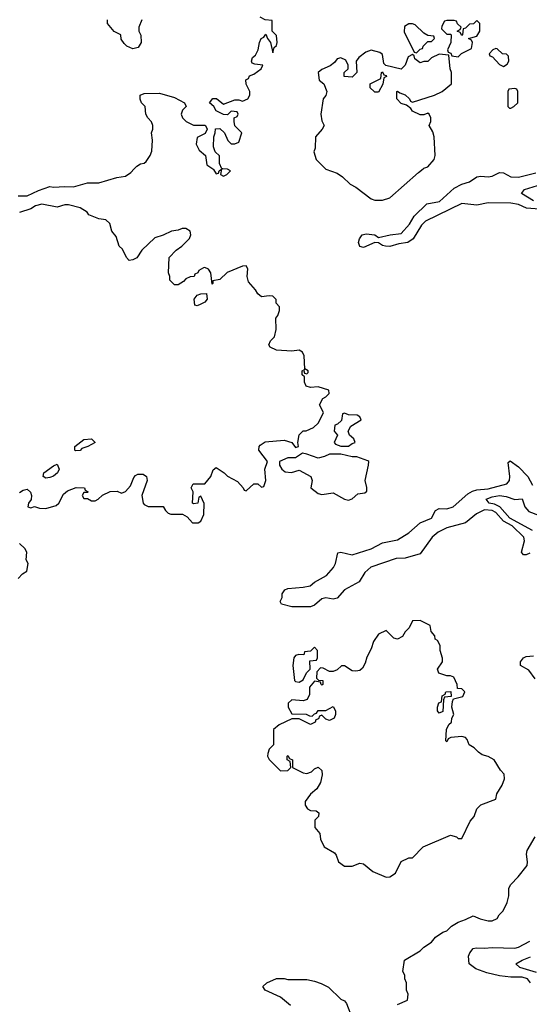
# Model space of a CAD drawing. Header units: inches. Extents: x 2380249 to 2585472, y 382747 to 546448.
# Tile 474 of 626: x 2513071 to 2515767, y 485575 to 490790. Entities that reach past the tile are written whole.
import ezdxf

# ---------------------------------------------------------------- set-up
doc = ezdxf.new("R2010")
doc.units = ezdxf.units.IN
doc.header["$MEASUREMENT"] = 0
doc.layers.add('C5418', color=7, linetype='Continuous')
doc.layers.add('C5419', color=7, linetype='Continuous')

msp = doc.modelspace()

# ---------------------------------------------------------------- linework, layer by layer
at = {"layer": 'C5418', "color": 4}
for points, elevation in [([(2513063.1, 489856.9), (2513110, 489858), (2513170, 489886), (2513230, 489906), (2513250, 489902.8), (2513310, 489907.3), (2513354.8, 489905.2), (2513430, 489926), (2513490, 489926), (2513585.2, 489954.8), (2513630, 489961), (2513658.4, 489981.6), (2513676, 490000)], 44), ([(2514092.2, 490000), (2514096.9, 489996.9), (2514110, 489974), (2514122, 489978), (2514126, 489990), (2514138, 489998), (2514134, 489970), (2514150, 489962), (2514166, 489970), (2514186, 489990), (2514170, 489998), (2514145.3, 490000)], 44), ([(2514688, 490000), (2514690, 489998), (2514750, 489978), (2514778, 489958), (2514818.5, 489918.5), (2514850, 489902.8), (2514930, 489841), (2514950, 489834), (2514990, 489833.4), (2515030, 489846.8), (2515180.1, 489979.9), (2515206.3, 490000)], 44), ([(2515844.6, 489784.6), (2515752.4, 489792.4), (2515710, 489811.8), (2515670, 489818.5), (2515550, 489820.3), (2515490, 489807.4), (2515410, 489816.4), (2515217.4, 489722.6), (2515197.4, 489702.6), (2515152.2, 489630), (2515124.7, 489610), (2515076.8, 489603.2), (2515030, 489589.4), (2515006, 489590), (2514990, 489594), (2514970, 489609), (2514950, 489609.2), (2514890, 489584), (2514870, 489588.7), (2514864, 489610), (2514868.7, 489630), (2514882, 489650), (2514903.9, 489656.1), (2514950.4, 489650.4), (2514970, 489636), (2515030.7, 489650.7), (2515090, 489658), (2515133.4, 489706.6), (2515158, 489750), (2515225.4, 489814.6), (2515292.9, 489827.1), (2515370, 489898.4), (2515410, 489919.5), (2515450, 489930.5), (2515490, 489957.3), (2515510, 489962), (2515550, 489957.1), (2515570, 489960.5), (2515610, 489980.7), (2515630, 489978.8), (2515670, 489957.1), (2515710, 489955.3), (2515801.4, 489978.5)], 36), ([(2515789.8, 489829.8), (2515726, 489870), (2515742, 489890), (2515810, 489912)], 32), ([(2513070, 488286), (2513090, 488298), (2513110, 488302.8), (2513127.5, 488287.5), (2513133.4, 488270), (2513130.8, 488249.2), (2513118, 488230), (2513114, 488210), (2513130, 488204.7), (2513150, 488211.3), (2513176.4, 488203.6), (2513210, 488202), (2513263.1, 488216.9), (2513278, 488230), (2513303.1, 488276.9), (2513324.7, 488295.3), (2513370, 488312), (2513414, 488310), (2513418, 488298), (2513434, 488290), (2513430, 488286), (2513410, 488286), (2513402, 488270), (2513410, 488254), (2513430, 488254), (2513450, 488242), (2513470, 488242), (2513486, 488250), (2513508.4, 488271.6), (2513550, 488292), (2513587.3, 488292.7), (2513610, 488282), (2513630, 488292), (2513658, 488322), (2513674.6, 488365.4), (2513683.1, 488376.9), (2513696.4, 488383.6), (2513723.6, 488383.6), (2513742, 488370), (2513744.7, 488350), (2513718, 488270), (2513724.7, 488230), (2513730, 488222), (2513750, 488211.3), (2513830, 488211.3), (2513842, 488190), (2513856.9, 488176.9), (2513870, 488171.3), (2513931.6, 488171.6), (2513956.9, 488156.9), (2513986, 488126), (2514014.6, 488125.4), (2514030, 488134), (2514046, 488170), (2514047.3, 488227.3), (2514030, 488266), (2514018, 488262), (2514014, 488230), (2513990, 488226), (2513986, 488230), (2513988, 488290), (2513978, 488310), (2513988, 488332), (2514050, 488332), (2514082, 488370), (2514094.6, 488405.4), (2514110, 488418), (2514152, 488390), (2514170, 488372), (2514223.6, 488343.6), (2514254, 488310), (2514258, 488298), (2514270, 488294), (2514310, 488332), (2514330, 488332), (2514350, 488314), (2514362, 488318), (2514374, 488350), (2514368, 488410), (2514382, 488450), (2514335.3, 488510), (2514338, 488530), (2514343.1, 488536.9), (2514370, 488554.8), (2514470, 488562.8), (2514511, 488551), (2514530, 488524.7), (2514546, 488530), (2514542, 488550), (2514548.7, 488591.3), (2514570, 488612), (2514587.3, 488612.7), (2514626, 488630), (2514650, 488654), (2514676.4, 488703.6), (2514678, 488710), (2514658, 488750), (2514675.3, 488784.7), (2514690, 488792), (2514708, 488810), (2514707.3, 488827.3), (2514650, 488846), (2514610, 488842), (2514586, 488850), (2514578, 488870), (2514578, 488898), (2514566, 488910), (2514566, 488930), (2514578, 488938), (2514574, 488930), (2514578, 488918), (2514590, 488914), (2514598, 488922), (2514598, 488930), (2514580.4, 488940.4), (2514575.3, 489010), (2514568, 489030), (2514550, 489039), (2514510, 489035.3), (2514430, 489039), (2514396.4, 489056.4), (2514388.4, 489068.4), (2514398, 489090), (2514419, 489110), (2514428.7, 489150), (2514426, 489210), (2514436.4, 489223.6), (2514446, 489250), (2514446, 489270), (2514428.4, 489288.4), (2514427.3, 489307.3), (2514410, 489326), (2514390, 489328), (2514350, 489322), (2514330, 489338), (2514318.6, 489358.6), (2514282, 489402), (2514275.3, 489430), (2514278, 489470), (2514270, 489486), (2514250, 489484), (2514168.1, 489451.9), (2514130, 489414), (2514092.7, 489407.3), (2514092.7, 489392.7), (2514088.7, 489388.7), (2514082, 489450), (2514070, 489468), (2514050, 489478), (2514043.6, 489476.4), (2514018, 489462), (2514014, 489450), (2513998, 489442), (2513994, 489430), (2513972.7, 489427.3), (2513950, 489418), (2513936.9, 489403.1), (2513910, 489386), (2513890, 489386), (2513866, 489410), (2513866, 489430), (2513858, 489450), (2513862, 489530), (2513898, 489570), (2513928, 489590), (2513970, 489632), (2513976, 489650), (2513973.2, 489670), (2513950, 489684), (2513930, 489684), (2513910, 489675.3), (2513874, 489670), (2513830.8, 489649.2), (2513785.2, 489634.8), (2513718, 489570), (2513690.7, 489529.3), (2513670, 489519), (2513650, 489515.3), (2513635.3, 489530), (2513614, 489574), (2513598, 489590), (2513582, 489642), (2513558, 489670), (2513548, 489710), (2513526, 489730), (2513490, 489735.3), (2513436.4, 489756.4), (2513428, 489770), (2513390, 489793.2), (2513330, 489809.2), (2513310, 489809), (2513270, 489797.2), (2513187.3, 489812.7), (2513155.3, 489804.7), (2513130, 489788.7), (2513070.7, 489769.3)], 44), ([(2515770, 487964.4), (2515750, 487955.6), (2515736, 487956), (2515725.1, 487970), (2515741.6, 488030), (2515738, 488050), (2515676.3, 488110), (2515630, 488134.2), (2515590, 488179.8), (2515570, 488191.4), (2515530, 488193.8), (2515487.3, 488172.7), (2515430, 488125), (2515330, 488098.8), (2515284.4, 488075.6), (2515253.4, 488050), (2515190, 487962), (2515110, 487938.7), (2515063.6, 487936.4), (2514929.3, 487890.7), (2514897.5, 487862.5), (2514866.3, 487813.7), (2514789.2, 487770.8), (2514750, 487727), (2514730, 487720.7), (2514690, 487728.2), (2514670, 487723), (2514630.2, 487689.8), (2514610, 487681.1), (2514510, 487681.3), (2514455.3, 487695.3), (2514448.4, 487708.4), (2514459, 487730), (2514459, 487750), (2514474, 487770), (2514490, 487778), (2514570, 487783.8), (2514607.6, 487792.4), (2514630, 487810.5), (2514693.6, 487846.4), (2514731.1, 487888.9), (2514741.6, 487910), (2514754, 487966), (2514770, 487970.6), (2514830, 487955.3), (2514930, 487987.4), (2514990, 488019.6), (2515070, 488036), (2515130, 488073.1), (2515190, 488126), (2515249.5, 488150), (2515270, 488190.7), (2515290, 488200.4), (2515330, 488200.2), (2515363.7, 488210), (2515441.6, 488278.4), (2515466.8, 488293.2), (2515490, 488299.6), (2515550, 488305.2), (2515648.2, 488331.8), (2515662.4, 488350), (2515664, 488370), (2515654.6, 488445.4), (2515665.6, 488454.4), (2515710, 488422.4), (2515759.5, 488370), (2515784.9, 488324.9)], 36), ([(2515784.7, 488084.7), (2515664.7, 488150), (2515610.9, 488210.9), (2515583.6, 488223.6), (2515555.3, 488230), (2515539, 488250), (2515570, 488263.1), (2515610, 488270.3), (2515644.8, 488264.8), (2515690, 488248.2), (2515730, 488252), (2515743.1, 488210), (2515765.2, 488185.2), (2515866.2, 488146.2)], 32), ([(2513062, 487830), (2513085.2, 487854.8), (2513108, 487870), (2513115.3, 487910), (2513106, 487930), (2513108, 487970), (2513098, 487990), (2513070, 488015.3)], 44), ([(2515798.7, 487298.7), (2515764.2, 487344.2), (2515721.2, 487370), (2515720.7, 487390), (2515737.2, 487410), (2515750, 487418), (2515790, 487420.5)], 36), ([(2515070, 485574), (2515122, 485598), (2515126, 485630), (2515118, 485650), (2515118, 485690), (2515108, 485710), (2515108, 485730), (2515098, 485750), (2515106, 485810), (2515190, 485858), (2515210, 485878), (2515250, 485904.7), (2515270, 485931.3), (2515310, 485958), (2515330, 485964.7), (2515355.3, 485990), (2515390, 486011.3), (2515430, 486024.7), (2515470, 486044.7), (2515507.5, 486027.5), (2515550, 486018), (2515570, 486018), (2515598, 486030), (2515608, 486050), (2515628, 486070), (2515650, 486114), (2515659, 486150), (2515659, 486190), (2515668.7, 486210), (2515709, 486250), (2515756, 486310), (2515758, 486330), (2515752.3, 486370), (2515756, 486390), (2515798.3, 486461.7)], 36), ([(2515773.2, 485690), (2515757.2, 485710), (2515730, 485718.7), (2515670, 485718.9), (2515610, 485726.9), (2515542.4, 485742.4), (2515483.8, 485763.8), (2515449.2, 485790), (2515446, 485830), (2515452.1, 485847.9), (2515470, 485870.8), (2515486.3, 485873.7), (2515530, 485872.4), (2515570, 485877.1), (2515690, 485873), (2515710, 485878), (2515770, 485910.5)], 32), ([(2515804.7, 485744.7), (2515717.2, 485770), (2515695.3, 485790), (2515729.2, 485810), (2515773.4, 485826.6)], 28), ([(2514504, 485570), (2514450, 485613.2), (2514369.5, 485649.5), (2514358, 485670), (2514378, 485690), (2514430, 485711.3), (2514470, 485711.3), (2514490, 485706), (2514590, 485706), (2514630, 485698), (2514666.4, 485686.4), (2514705.4, 485665.4), (2514770, 485602), (2514790, 485594), (2514799.6, 485579.6), (2514830, 485502)], 36)]:
    msp.add_lwpolyline(points, dxfattribs=dict(at, elevation=elevation))
at = {"layer": 'C5418', "color": 4, "elevation": 44}
for points in [[(2514010, 489274), (2513998, 489278), (2513993.2, 489310), (2514010, 489330.8), (2514030, 489338.8), (2514059.6, 489339.6), (2514062.8, 489310), (2514050, 489294), (2514030, 489282.7)], [(2514790, 488706), (2514778, 488702), (2514772.7, 488667.3), (2514752.7, 488647.3), (2514738, 488642), (2514734, 488610), (2514752, 488590), (2514734, 488550), (2514742, 488542), (2514770, 488531.3), (2514810, 488531.3), (2514830, 488544.7), (2514846, 488550), (2514838, 488570), (2514815.3, 488590), (2514808.4, 488611.6), (2514823.1, 488636.9), (2514878, 488670), (2514870, 488686), (2514856.4, 488696.4), (2514810, 488698)], [(2513366.3, 488506.3), (2513362, 488510), (2513362, 488530), (2513410, 488566), (2513450.5, 488570.5), (2513471, 488551), (2513431.3, 488530), (2513400.4, 488519.6), (2513390, 488509.2)], [(2514566.4, 488493.6), (2514530, 488469), (2514490, 488469.3), (2514444.7, 488450), (2514444.7, 488430), (2514458, 488410), (2514475.3, 488395.3), (2514508.9, 488391.1), (2514550, 488404.7), (2514611.3, 488371.3), (2514618, 488350), (2514612, 488310), (2514650, 488281), (2514670, 488276), (2514730, 488284.7), (2514790, 488251), (2514810, 488246), (2514830, 488252), (2514860.4, 488279.6), (2514896.4, 488283.6), (2514907.3, 488292.7), (2514908, 488312), (2514899, 488350), (2514917.2, 488430), (2514918, 488450), (2514912.9, 488452.9), (2514854.2, 488474.2), (2514830, 488475.1), (2514770, 488489.6), (2514710.9, 488489.1), (2514683.8, 488476.2), (2514650, 488468), (2514590, 488489.5)], [(2513210, 488361.2), (2513195.3, 488370), (2513199, 488390), (2513250, 488427.3), (2513270, 488436), (2513279.1, 488410), (2513270.5, 488389.5), (2513250, 488373.2), (2513230, 488365.2)], [(2515190, 487608.7), (2515150, 487606), (2515130.9, 487569.1), (2515110, 487548), (2515096.3, 487523.7), (2515070, 487508.7), (2515050, 487515.3), (2515010, 487555.3), (2514970, 487535.3), (2514943.5, 487496.5), (2514930, 487458), (2514906.8, 487413.2), (2514898, 487382), (2514884, 487356), (2514870, 487344), (2514850, 487339), (2514830, 487342), (2514790, 487368), (2514772.7, 487367.3), (2514750, 487346), (2514730, 487338), (2514710, 487338), (2514676.4, 487356.4), (2514662, 487358), (2514643.6, 487336.4), (2514642, 487302), (2514652.7, 487292.7), (2514674, 487290), (2514674, 487270), (2514670, 487266), (2514666, 487270), (2514662, 487282), (2514630, 487286), (2514604.7, 487255.3), (2514603.6, 487216.4), (2514591, 487189), (2514570, 487182), (2514510, 487188), (2514492, 487170), (2514492, 487150), (2514510, 487114), (2514587.3, 487112.7), (2514603.6, 487103.6), (2514618, 487102), (2514630, 487114), (2514642, 487118), (2514650, 487132), (2514690, 487132), (2514730, 487152), (2514742, 487130), (2514742, 487110), (2514734, 487090), (2514710, 487078), (2514690, 487086), (2514670, 487106), (2514658, 487102), (2514652, 487088), (2514638, 487082), (2514634, 487070), (2514610, 487058), (2514550, 487088), (2514510, 487088), (2514443.6, 487056.4), (2514414, 487030), (2514414, 486950), (2514390, 486926), (2514383.6, 486903.6), (2514382, 486890), (2514391.6, 486871.6), (2514450, 486812), (2514490, 486814), (2514506, 486830), (2514502, 486862), (2514486, 486870), (2514486, 486890), (2514490, 486894), (2514498, 486878), (2514514, 486870), (2514514, 486830), (2514570, 486802), (2514590, 486798), (2514614, 486806), (2514630, 486822), (2514650, 486832), (2514670, 486814), (2514671.3, 486790), (2514662, 486750), (2514643.6, 486716.4), (2514610, 486688), (2514582, 486650), (2514582, 486630), (2514594, 486610), (2514610, 486602), (2514639.6, 486599.6), (2514654, 486590), (2514652, 486570), (2514632, 486550), (2514632.7, 486512.7), (2514659.6, 486479.6), (2514662, 486450), (2514682, 486410), (2514736.9, 486376.9), (2514745.4, 486365.4), (2514758, 486330), (2514790, 486306.8), (2514830, 486306.8), (2514870, 486322.8), (2514890, 486318.8), (2514939, 486279), (2515010, 486248.2), (2515030, 486250.7), (2515059, 486270), (2515088.9, 486331.1), (2515130, 486352), (2515150, 486352), (2515206, 486410), (2515350, 486472), (2515382, 486462), (2515390, 486454), (2515410, 486454), (2515454, 486546), (2515475.3, 486570), (2515488.7, 486610), (2515510, 486631.3), (2515590, 486662), (2515595.3, 486690), (2515623.1, 486736.9), (2515635.3, 486770), (2515633.6, 486793.6), (2515614.6, 486814.6), (2515582, 486870), (2515550, 486888.7), (2515517.2, 486897.2), (2515498, 486910), (2515474.6, 486934.6), (2515449.3, 486949.3), (2515438, 486978), (2515428.9, 486988.9), (2515410, 486993.2), (2515351.6, 486988.4), (2515338, 486982), (2515330, 486966), (2515326, 486970), (2515328.9, 487031.1), (2515342, 487058), (2515355.3, 487070), (2515358, 487090), (2515368, 487110), (2515358, 487150), (2515360.4, 487179.6), (2515366, 487194), (2515414.6, 487205.4), (2515426, 487230), (2515410, 487246), (2515387.3, 487247.3), (2515386, 487270), (2515368.4, 487308.4), (2515350, 487315.3), (2515330, 487315.3), (2515288, 487330), (2515282, 487350), (2515308.7, 487390), (2515308.4, 487408.4), (2515295.3, 487450), (2515295.3, 487475.3), (2515282, 487502), (2515268.7, 487508.7), (2515267.3, 487527.3), (2515248, 487550), (2515242, 487582)], [(2514630, 487466), (2514610, 487446), (2514578, 487442), (2514574, 487426), (2514547.3, 487427.3), (2514530, 487422), (2514521, 487410), (2514516, 487370), (2514524.7, 487290), (2514530, 487284.7), (2514550, 487282), (2514570, 487294), (2514589.1, 487330.9), (2514608, 487350), (2514606, 487394), (2514642, 487398), (2514646, 487410), (2514646, 487450)], [(2515290, 487118), (2515282, 487130), (2515282, 487150), (2515288.4, 487171.6), (2515302, 487178), (2515306, 487210), (2515322, 487218), (2515326, 487230), (2515352, 487232), (2515354, 487206), (2515318, 487202), (2515312.7, 487187.3), (2515310, 487126)]]:
    msp.add_lwpolyline(points, close=True, dxfattribs=at)
at = {"layer": 'C5419', "color": 4, "elevation": 44}
for points in [[(2514145.3, 490000), (2514140.4, 490000.4), (2514128.9, 490028.9), (2514128.7, 490068.7), (2514106, 490090), (2514096.4, 490116.4), (2514098, 490170), (2514106, 490190), (2514107.3, 490212.7), (2514130, 490214), (2514154, 490190), (2514172, 490150), (2514190, 490132), (2514210, 490132), (2514230, 490142), (2514246, 490190), (2514208.4, 490228.4), (2514206, 490250), (2514206, 490270), (2514222, 490278), (2514226, 490290), (2514222, 490302), (2514190, 490306), (2514170, 490286), (2514150, 490288), (2514110, 490308), (2514098, 490330), (2514075.3, 490350), (2514092.7, 490372.7), (2514112.7, 490372.7), (2514150, 490342), (2514210, 490364.7), (2514230, 490364.7), (2514250, 490358), (2514278, 490370), (2514288, 490390), (2514288, 490410), (2514268.9, 490448.9), (2514268, 490472), (2514282, 490478), (2514287.3, 490492.7), (2514310, 490502), (2514348, 490530), (2514358, 490550), (2514315.3, 490555.3), (2514300.4, 490560.4), (2514298, 490570), (2514302, 490590), (2514318, 490602), (2514333.2, 490630), (2514339, 490670), (2514349.3, 490690.7), (2514362, 490698), (2514372.7, 490712.7), (2514382, 490690), (2514398, 490670), (2514410, 490614), (2514418, 490642), (2514430, 490654), (2514434, 490670), (2514430, 490706), (2514406, 490730), (2514406, 490786), (2514370, 490788.7), (2514343.7, 490803.7)], [(2513718, 490790), (2513702, 490750), (2513702, 490730), (2513712.7, 490707.3), (2513714, 490670), (2513696.9, 490643.1), (2513670, 490635.3), (2513638, 490650), (2513623.1, 490663.1), (2513607.3, 490687.3), (2513606, 490710), (2513570, 490728), (2513535.3, 490770), (2513535.3, 490790)], [(2515206.3, 490000), (2515210, 490002.8), (2515230, 490011.3), (2515264, 490050), (2515269, 490070), (2515264, 490170), (2515256.5, 490196.5), (2515238, 490230), (2515246, 490250), (2515246, 490270), (2515238, 490290), (2515230, 490295.3), (2515210, 490286), (2515190, 490286), (2515150, 490306), (2515140.4, 490320.4), (2515118, 490338), (2515090, 490346), (2515066, 490370), (2515066, 490410), (2515070, 490412), (2515082, 490402), (2515110, 490392), (2515134, 490370), (2515138, 490358), (2515150, 490354), (2515266, 490390), (2515306, 490410), (2515355.3, 490450), (2515355.3, 490510), (2515348, 490530), (2515342, 490602), (2515290, 490608), (2515250, 490588), (2515231, 490569), (2515210, 490568.7), (2515190, 490562), (2515162, 490582), (2515158, 490598), (2515150, 490606), (2515126.4, 490593.6), (2515110.9, 490549.1), (2515090, 490528.7), (2515007.3, 490547.3), (2514998, 490558), (2514990, 490606), (2514976.4, 490616.4), (2514930, 490628), (2514902, 490618), (2514864.7, 490590), (2514852, 490570), (2514854, 490510), (2514830, 490486), (2514788, 490490), (2514788, 490510), (2514808, 490530), (2514808.7, 490550), (2514796.5, 490576.5), (2514770, 490588), (2514750, 490582), (2514736.3, 490563.7), (2514714.4, 490545.6), (2514670, 490526), (2514650.8, 490510), (2514656, 490470), (2514680.7, 490450), (2514696, 490410), (2514690.7, 490389.3), (2514676, 490370), (2514664, 490290), (2514670, 490254), (2514682, 490230), (2514672, 490210), (2514636, 490170), (2514634.8, 490110), (2514627.3, 490090), (2514638.8, 490050), (2514688, 490000)], [(2513676, 490000), (2513690, 490014.8), (2513710, 490026.8), (2513729.2, 490030.8), (2513740.2, 490039.8), (2513762, 490070), (2513770, 490094), (2513772.7, 490152.7), (2513769, 490190), (2513775.3, 490210), (2513775.3, 490230), (2513768.9, 490248.9), (2513748, 490270), (2513738, 490290), (2513734, 490330), (2513715.3, 490350), (2513708.4, 490368.4), (2513708.7, 490390), (2513730, 490398.8), (2513810, 490401), (2513890, 490378.8), (2513942, 490350), (2513951, 490330), (2513932, 490310), (2513924.7, 490290), (2513932, 490270), (2513951.1, 490251.1), (2513990, 490231.3), (2514052, 490232), (2514059.6, 490219.6), (2514062, 490210), (2514052.7, 490187.3), (2514010, 490166), (2514004.7, 490130), (2514019.6, 490099.6), (2514054, 490070), (2514061, 490021), (2514092.2, 490000)]]:
    msp.add_lwpolyline(points, dxfattribs=at)
for points in [[(2515150, 490768.7), (2515130, 490768), (2515106.4, 490753.6), (2515105.4, 490725.4), (2515158, 490618), (2515170, 490614), (2515190, 490634), (2515202, 490638), (2515206, 490650), (2515230, 490674), (2515250, 490674), (2515266, 490690), (2515262, 490702), (2515230, 490706), (2515210, 490718), (2515163.1, 490763.1)], [(2515490, 490786), (2515472.7, 490767.3), (2515450, 490766), (2515430, 490746), (2515418, 490742), (2515414, 490710), (2515410, 490706), (2515402, 490722), (2515386, 490730), (2515402, 490738), (2515406, 490750), (2515387.3, 490767.3), (2515382, 490782), (2515370, 490786), (2515330, 490786), (2515318, 490782), (2515303.6, 490756.4), (2515302, 490742), (2515330, 490714), (2515350, 490714), (2515354, 490710), (2515351.6, 490668.4), (2515334, 490630), (2515338, 490618), (2515352.7, 490612.7), (2515358, 490598), (2515390, 490594), (2515408.4, 490611.6), (2515462, 490638), (2515466, 490670), (2515462, 490682), (2515446, 490690), (2515490, 490702), (2515506, 490730), (2515506, 490770)], [(2515590, 490638), (2515574, 490630), (2515554, 490610), (2515558, 490598), (2515572.7, 490592.7), (2515610, 490552), (2515630, 490542), (2515650, 490554), (2515658, 490570), (2515656.4, 490596.4), (2515647.3, 490607.3), (2515626, 490610), (2515596.4, 490636.4)], [(2514950, 490406), (2514946, 490410), (2514926, 490430), (2514926, 490450), (2514982, 490478), (2514986, 490510), (2514990, 490514), (2514998, 490498), (2515010, 490494), (2515011.1, 490488.9), (2514998, 490482), (2514991.6, 490448.4), (2514970, 490406)], [(2515690, 490426), (2515658, 490422), (2515654, 490410), (2515654, 490330), (2515662, 490322), (2515670, 490322), (2515686, 490330), (2515706, 490350), (2515706, 490410), (2515702, 490422)]]:
    msp.add_lwpolyline(points, close=True, dxfattribs=at)

doc.saveas('drawing.dxf')
